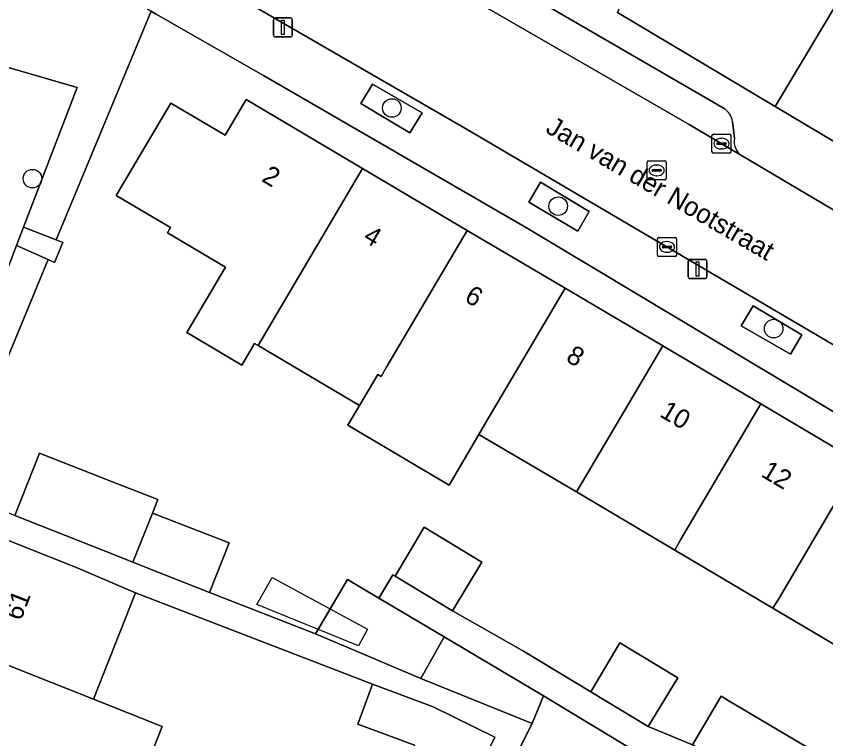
# Model space of a CAD drawing. Extents: x 160349 to 161355, y 381727 to 382854.
# Drawn here: x 160702.07 to 160744.66, y 382168.97 to 382206.95 of the extents above; entities that cross this region are included whole.
import ezdxf

# ---------------------------------------------------------------- set-up
doc = ezdxf.new("R2010")
doc.units = 0
for name, color, linetype in [('IMGEO_Boom', 7, 'Continuous'), ('IMGEO_Erf', 7, 'Continuous'), ('IMGEO_Groenvoorziening', 7, 'Continuous'), ('IMGEO_Kolk', 7, 'Continuous'), ('IMGEO_Lichtmast', 7, 'Continuous'), ('IMGEO_Muur', 7, 'Continuous'), ('IMGEO_Openbare_ruimte_label', 7, 'Continuous'), ('IMGEO_Pand', 7, 'Continuous'), ('IMGEO_Pand_nummerreeks', 7, 'Continuous'), ('IMGEO_Pand_vergunning_verleend', 7, 'Continuous'), ('IMGEO_Parkeervlak_open', 7, 'Continuous'), ('IMGEO_Rijbaan_lokaal_open', 7, 'Continuous'), ('IMGEO_Rioolput', 7, 'Continuous'), ('IMGEO_Voetpad_open', 7, 'Continuous')]:
    doc.layers.add(name, color=color, linetype=linetype)

msp = doc.modelspace()

# ---------------------------------------------------------------- linework, layer by layer
at = {"layer": 'IMGEO_Boom'}
for centre in [(160721.834, 382202.121), (160702.929, 382198.409), (160730.583, 382196.96), (160741.917, 382190.525)]:
    msp.add_circle(centre, 0.489, dxfattribs=at)
at = {"layer": 'IMGEO_Erf'}
for points in [[(160733.703, 382207.143), (160741.994, 382202.203), (160746.544, 382209.809)], [(160753.672, 382181), (160729.043, 382195.747), (160715.083, 382203.827), (160709.392, 382207.077), (160709.17, 382207.204), (160704.182, 382195.187), (160704.52, 382195.053), (160704.095, 382194.002), (160703.753, 382194.152), (160700.055, 382185.243)], [(160746.938, 382172.842), (160741.879, 382175.831), (160736.71, 382178.884), (160731.537, 382181.94), (160726.416, 382184.964), (160724.846, 382182.306), (160719.518, 382185.453), (160720.13, 382186.488), (160714.794, 382189.639), (160714.612, 382189.747), (160713.942, 382188.613), (160711.057, 382190.316), (160713.091, 382193.76), (160710.034, 382195.565), (160710.196, 382195.84), (160707.337, 382197.528), (160710.2, 382202.375), (160713.058, 382200.686), (160714.166, 382202.562), (160720.291, 382198.944), (160725.799, 382195.69), (160730.947, 382192.649), (160736.078, 382189.618), (160741.246, 382186.566), (160746.422, 382183.508)], [(160702.008, 382180.709), (160703.305, 382183.983), (160707.092, 382182.484), (160709.523, 382181.549), (160709.236, 382180.823), (160713.267, 382179.273), (160712.233, 382176.659), (160717.819, 382174.484), (160719.508, 382177.332), (160721.15, 382176.358), (160721.89, 382177.58), (160722.005, 382177.51), (160723.526, 382180.085), (160726.568, 382178.243), (160725.019, 382175.684), (160728.755, 382173.58), (160732.306, 382171.43), (160733.827, 382174.005), (160736.869, 382172.163), (160735.32, 382169.604), (160737.642, 382168.645), (160739.152, 382171.199), (160739.529, 382170.977), (160744.21, 382168.212)], [(160723.016, 382168.637), (160720.04, 382169.742), (160720.817, 382171.833), (160708.347, 382176.642), (160706.132, 382171.051), (160709.76, 382169.614), (160707.571, 382164.088)], [(160743.09, 382163.202), (160729.805, 382171.224), (160729.219, 382169.775), (160724.757, 382160.943)]]:
    msp.add_lwpolyline(points, dxfattribs=at)
at = {"layer": 'IMGEO_Groenvoorziening'}
for points in [[(160704.182, 382195.187), (160709.17, 382207.204), (160705.484, 382209.308), (160701.279, 382207.656), (160700.191, 382204.677), (160705.283, 382203.202), (160702.462, 382195.867)], [(160723.422, 382201.864), (160720.821, 382203.373), (160720.205, 382202.363), (160722.787, 382200.823)], [(160731.612, 382195.645), (160732.217, 382196.68), (160729.657, 382198.219), (160729.033, 382197.173)], [(160700.055, 382185.243), (160703.753, 382194.152), (160702.085, 382194.886), (160699.502, 382188.169), (160696.41, 382189.241), (160695.397, 382187.049)], [(160743.399, 382190.205), (160740.831, 382191.72), (160740.211, 382190.664), (160742.806, 382189.177)]]:
    msp.add_lwpolyline(points, close=True, dxfattribs=at)
at = {"layer": 'IMGEO_Kolk'}
for p, q in [((160738.671, 382199.822), (160738.671, 382200.674)), ((160738.746, 382200.748), (160739.598, 382200.748)), ((160739.159, 382200.528), (160739.184, 382200.528)), ((160739.672, 382200.674), (160739.672, 382199.822)), ((160738.93, 382200.242), (160738.93, 382200.254)), ((160739.368, 382200.205), (160738.97, 382200.205)), ((160738.973, 382200.291), (160739.371, 382200.291)), ((160739.414, 382200.254), (160739.414, 382200.242)), ((160739.598, 382199.748), (160738.746, 382199.748)), ((160739.182, 382199.968), (160739.157, 382199.968)), ((160735.88, 382195.319), (160736.732, 382195.319)), ((160735.805, 382194.393), (160735.805, 382195.245)), ((160736.293, 382195.099), (160736.318, 382195.099)), ((160736.806, 382195.245), (160736.806, 382194.393)), ((160736.064, 382194.813), (160736.064, 382194.825)), ((160736.502, 382194.776), (160736.104, 382194.776)), ((160736.107, 382194.862), (160736.505, 382194.862)), ((160736.316, 382194.539), (160736.291, 382194.539)), ((160736.548, 382194.825), (160736.548, 382194.813)), ((160736.732, 382194.319), (160735.88, 382194.319))]:
    msp.add_line(p, q, dxfattribs=at)
for points in [[(160738.671, 382199.822), (160738.671, 382200.674)], [(160738.746, 382200.748), (160739.598, 382200.748)], [(160739.672, 382200.674), (160739.672, 382199.822)], [(160739.598, 382199.748), (160738.746, 382199.748)], [(160735.88, 382195.319), (160736.732, 382195.319)], [(160735.805, 382194.393), (160735.805, 382195.245)], [(160736.806, 382195.245), (160736.806, 382194.393)], [(160736.732, 382194.319), (160735.88, 382194.319)]]:
    msp.add_lwpolyline(points, dxfattribs=at)
for centre, radius, start, end in [((160738.748, 382200.672), 0.0765, 91.552, 178.448), ((160738.748, 382200.672), 0.0765, 91.552, 178.448), ((160739.596, 382200.672), 0.0765, 1.552, 88.448), ((160739.596, 382200.672), 0.0765, 1.552, 88.448), ((160738.97, 382200.251), 0.0403, 85.8775, 175.7526), ((160738.967, 382200.241), 0.0366, 178.938, 274.7102), ((160739.371, 382200.248), 0.043, 264.8664, 352.4533), ((160739.375, 382200.253), 0.0386, 1.7309, 96.639), ((160738.748, 382199.824), 0.0765, 181.552, 268.448), ((160738.748, 382199.824), 0.0765, 181.552, 268.448), ((160739.596, 382199.824), 0.0765, 271.552, 358.448), ((160739.596, 382199.824), 0.0765, 271.552, 358.448), ((160735.882, 382195.243), 0.0765, 91.552, 178.448), ((160735.882, 382195.243), 0.0765, 91.552, 178.448), ((160736.73, 382195.243), 0.0765, 1.552, 88.448), ((160736.73, 382195.243), 0.0765, 1.552, 88.448), ((160736.104, 382194.822), 0.0403, 85.8775, 175.7526), ((160736.101, 382194.812), 0.0366, 178.938, 274.7102), ((160736.505, 382194.819), 0.043, 264.8664, 352.4533), ((160736.509, 382194.824), 0.0386, 1.7309, 96.639), ((160735.882, 382194.395), 0.0765, 181.552, 268.448), ((160735.882, 382194.395), 0.0765, 181.552, 268.448), ((160736.73, 382194.395), 0.0765, 271.552, 358.448), ((160736.73, 382194.395), 0.0765, 271.552, 358.448)]:
    msp.add_arc(centre, radius, start, end, dxfattribs=at)
for centre, major_axis, ratio, start_param, end_param in [((160739.158, 382200.248), (-0.387, 0.002), 0.722429, 4.712389, 7.853982), ((160739.183, 382200.248), (-0.39, 0.002), 0.717154, 1.570796, 4.712389), ((160736.292, 382194.819), (-0.387, 0.002), 0.722429, 4.712389, 7.853982), ((160736.317, 382194.819), (-0.39, 0.002), 0.717154, 1.570796, 4.712389)]:
    msp.add_ellipse(centre, major_axis=major_axis, ratio=ratio, start_param=start_param, end_param=end_param, dxfattribs=at)
at = {"layer": 'IMGEO_Lichtmast'}
for p, q in [((160715.707, 382206.856), (160716.497, 382206.856)), ((160716.497, 382206.856), (160715.707, 382206.856)), ((160715.607, 382205.956), (160715.607, 382206.756)), ((160715.607, 382206.756), (160715.607, 382205.956)), ((160716.597, 382206.756), (160716.597, 382205.956)), ((160716.597, 382205.956), (160716.597, 382206.756)), ((160716.497, 382205.856), (160715.707, 382205.856)), ((160715.707, 382205.856), (160716.497, 382205.856)), ((160737.418, 382193.26), (160737.418, 382194.06)), ((160737.418, 382194.06), (160737.418, 382193.26)), ((160737.518, 382194.16), (160738.308, 382194.16)), ((160738.308, 382194.16), (160737.518, 382194.16)), ((160738.408, 382194.06), (160738.408, 382193.26)), ((160738.408, 382193.26), (160738.408, 382194.06)), ((160738.308, 382193.16), (160737.518, 382193.16)), ((160737.518, 382193.16), (160738.308, 382193.16))]:
    msp.add_line(p, q, dxfattribs=at)
for points in [[(160716.027, 382206.731), (160716.177, 382206.731), (160716.177, 382205.981), (160716.027, 382205.981), (160716.027, 382206.731)], [(160737.838, 382194.035), (160737.988, 382194.035), (160737.988, 382193.285), (160737.838, 382193.285), (160737.838, 382194.035)]]:
    msp.add_lwpolyline(points, dxfattribs=at)
for centre, start, end in [((160715.707, 382206.756), 90, 180), ((160715.707, 382206.756), 90, 180), ((160716.497, 382206.756), 0, 90), ((160716.497, 382206.756), 360, 90), ((160715.707, 382205.956), 180, 270), ((160715.707, 382205.956), 180, 270), ((160716.497, 382205.956), 270, 0), ((160716.497, 382205.956), 270, 0), ((160737.518, 382194.06), 90, 180), ((160737.518, 382194.06), 90, 180), ((160738.308, 382194.06), 0, 90), ((160738.308, 382194.06), 360, 90), ((160737.518, 382193.26), 180, 270), ((160737.518, 382193.26), 180, 270), ((160738.308, 382193.26), 270, 0), ((160738.308, 382193.26), 270, 0)]:
    msp.add_arc(centre, 0.1, start, end, dxfattribs=at)
at = {"layer": 'IMGEO_Muur'}
msp.add_lwpolyline([(160733.703, 382207.143), (160741.994, 382202.203)], dxfattribs=at)
at = {"layer": 'IMGEO_Pand'}
for points in [[(160746.544, 382209.809), (160741.994, 382202.203), (160745.108, 382200.341), (160749.658, 382207.947)], [(160720.291, 382198.944), (160714.166, 382202.562), (160713.058, 382200.686), (160710.2, 382202.375), (160707.337, 382197.528), (160710.196, 382195.84), (160710.034, 382195.565), (160713.091, 382193.76), (160711.057, 382190.316), (160713.942, 382188.613), (160714.612, 382189.747), (160714.794, 382189.639)], [(160720.291, 382198.944), (160714.794, 382189.639), (160720.13, 382186.488), (160721.089, 382188.111), (160721.263, 382188.008), (160721.574, 382188.538), (160725.799, 382195.69)], [(160730.947, 382192.649), (160725.799, 382195.69), (160721.574, 382188.538), (160721.263, 382188.008), (160721.089, 382188.111), (160720.13, 382186.488), (160719.518, 382185.453), (160724.846, 382182.306), (160726.416, 382184.964), (160726.723, 382185.498)], [(160730.947, 382192.649), (160726.723, 382185.498), (160726.416, 382184.964), (160731.537, 382181.94), (160731.855, 382182.469), (160736.078, 382189.618)], [(160741.246, 382186.566), (160736.078, 382189.618), (160731.855, 382182.469), (160731.537, 382181.94), (160736.71, 382178.884), (160737.024, 382179.418)], [(160741.246, 382186.566), (160737.024, 382179.418), (160736.71, 382178.884), (160741.879, 382175.831), (160742.201, 382176.362), (160746.422, 382183.508)], [(160709.523, 382181.549), (160707.092, 382182.484), (160703.305, 382183.983), (160702.008, 382180.709), (160706.657, 382178.868), (160708.217, 382178.25), (160709.236, 382180.823)], [(160746.422, 382183.508), (160742.201, 382176.362), (160741.879, 382175.831), (160746.938, 382172.842), (160747.26, 382173.376), (160751.48, 382180.52)], [(160709.236, 382180.823), (160708.217, 382178.25), (160708.918, 382177.972), (160712.233, 382176.659), (160713.267, 382179.273)], [(160723.526, 382180.085), (160722.005, 382177.51), (160725.019, 382175.684), (160726.568, 382178.243)], [(160698.385, 382174.118), (160706.132, 382171.051), (160708.347, 382176.642), (160705.279, 382177.945), (160700.63, 382179.786)], [(160721.15, 382176.358), (160719.508, 382177.332), (160717.819, 382174.484), (160723.363, 382172.144), (160724.581, 382174.323)], [(160696.197, 382168.592), (160703.944, 382165.525), (160707.571, 382164.088), (160709.76, 382169.614), (160706.132, 382171.051), (160698.385, 382174.118)], [(160723.363, 382172.144), (160729.219, 382169.775), (160729.805, 382171.224), (160724.581, 382174.323)], [(160733.827, 382174.005), (160732.306, 382171.43), (160735.32, 382169.604), (160736.869, 382172.163)], [(160727.253, 382169.049), (160724.007, 382170.648), (160720.817, 382171.833), (160720.04, 382169.742), (160723.016, 382168.637), (160722.141, 382166.86), (160725.422, 382165.331)], [(160742.701, 382165.657), (160744.21, 382168.212), (160739.529, 382170.977), (160739.152, 382171.199), (160737.642, 382168.645), (160737.996, 382168.436), (160738.634, 382168.059)]]:
    msp.add_lwpolyline(points, close=True, dxfattribs=at)
at = {"layer": 'IMGEO_Pand_vergunning_verleend'}
msp.add_lwpolyline([(160720.079, 382173.849), (160714.73, 382176.024), (160715.539, 382177.437), (160720.555, 382174.729)], close=True, dxfattribs=at)
at = {"layer": 'IMGEO_Parkeervlak_open'}
for points in [[(160739.314, 382202.096), (160715.653, 382215.806)], [(160712.543, 382215.636), (160737.466, 382201.257), (160740.223, 382199.624)], [(160739.86, 382200.542), (160739.753, 382201.406)]]:
    msp.add_lwpolyline(points, dxfattribs=at)
msp.add_lwpolyline([(160700.191, 382204.677), (160695.121, 382190.852), (160694.731, 382189.941), (160696.41, 382189.241), (160699.502, 382188.169), (160702.085, 382194.886), (160702.462, 382195.867), (160705.283, 382203.202)], close=True, dxfattribs=at)
for centre, radius, start, end in [((160738.748, 382201.251), 1.017, 8.7486, 56.183), ((160740.72, 382200.351), 0.881, 167.5018, 235.6484)]:
    msp.add_arc(centre, radius, start, end, dxfattribs=at)
at = {"layer": 'IMGEO_Rijbaan_lokaal_open'}
for points in [[(160680.577, 382231.881), (160679.264, 382228.194), (160684.525, 382225.041), (160684.833, 382224.862), (160688.458, 382222.765), (160691.327, 382221.079), (160701.332, 382215.14), (160701.553, 382215.009), (160706.768, 382211.994), (160725.788, 382200.999), (160764.982, 382177.972)], [(160768.218, 382183.04), (160767.769, 382183.306), (160746.617, 382195.836), (160740.223, 382199.624), (160737.466, 382201.257), (160712.543, 382215.636)]]:
    msp.add_lwpolyline(points, dxfattribs=at)
at = {"layer": 'IMGEO_Rioolput'}
for p, q in [((160735.263, 382198.417), (160735.263, 382199.269)), ((160735.338, 382199.343), (160736.19, 382199.343)), ((160736.264, 382199.269), (160736.264, 382198.417)), ((160735.522, 382198.837), (160735.522, 382198.849)), ((160735.96, 382198.8), (160735.562, 382198.8)), ((160735.565, 382198.886), (160735.963, 382198.886)), ((160735.751, 382199.123), (160735.776, 382199.123)), ((160736.006, 382198.849), (160736.006, 382198.837)), ((160736.19, 382198.343), (160735.338, 382198.343)), ((160735.774, 382198.563), (160735.749, 382198.563))]:
    msp.add_line(p, q, dxfattribs=at)
for points in [[(160735.263, 382198.417), (160735.263, 382199.269)], [(160735.338, 382199.343), (160736.19, 382199.343)], [(160736.264, 382199.269), (160736.264, 382198.417)], [(160736.19, 382198.343), (160735.338, 382198.343)]]:
    msp.add_lwpolyline(points, dxfattribs=at)
for centre, radius, start, end in [((160735.34, 382199.267), 0.0765, 91.552, 178.448), ((160735.34, 382199.267), 0.0765, 91.552, 178.448), ((160736.188, 382199.267), 0.0765, 1.552, 88.448), ((160736.188, 382199.267), 0.0765, 1.552, 88.448), ((160735.562, 382198.846), 0.0403, 85.8775, 175.7526), ((160735.559, 382198.836), 0.0366, 178.938, 274.7102), ((160735.963, 382198.843), 0.043, 264.8664, 352.4533), ((160735.967, 382198.848), 0.0386, 1.7309, 96.639), ((160735.34, 382198.419), 0.0765, 181.552, 268.448), ((160735.34, 382198.419), 0.0765, 181.552, 268.448), ((160736.188, 382198.419), 0.0765, 271.552, 358.448), ((160736.188, 382198.419), 0.0765, 271.552, 358.448)]:
    msp.add_arc(centre, radius, start, end, dxfattribs=at)
for centre, major_axis, ratio, start_param, end_param in [((160735.75, 382198.843), (-0.387, 0.002), 0.722429, 4.712389, 7.853982), ((160735.775, 382198.843), (-0.39, 0.002), 0.717154, 1.570796, 4.712389)]:
    msp.add_ellipse(centre, major_axis=major_axis, ratio=ratio, start_param=start_param, end_param=end_param, dxfattribs=at)
at = {"layer": 'IMGEO_Voetpad_open'}
for points in [[(160715.653, 382215.806), (160739.314, 382202.096)], [(160770.967, 382181.708), (160772.407, 382184.113), (160767.853, 382186.821), (160750.405, 382197.192), (160746.406, 382199.569), (160745.108, 382200.341), (160741.994, 382202.203), (160733.703, 382207.143), (160733.877, 382207.518), (160726.577, 382211.201), (160719.061, 382215.207)], [(160725.788, 382200.999), (160706.768, 382211.994), (160706.522, 382211.56), (160705.484, 382209.308), (160709.17, 382207.204), (160709.392, 382207.077), (160715.083, 382203.827), (160729.043, 382195.747), (160753.672, 382181), (160764.411, 382174.753)], [(160739.753, 382201.406), (160739.86, 382200.542)], [(160764.982, 382177.972), (160725.788, 382200.999)], [(160740.223, 382199.624), (160746.617, 382195.836)]]:
    msp.add_lwpolyline(points, dxfattribs=at)
for points in [[(160723.422, 382201.864), (160722.787, 382200.823), (160720.205, 382202.363), (160720.821, 382203.373)], [(160731.612, 382195.645), (160729.033, 382197.173), (160729.657, 382198.219), (160732.217, 382196.68)], [(160702.085, 382194.886), (160703.753, 382194.152), (160704.095, 382194.002), (160704.52, 382195.053), (160704.182, 382195.187), (160702.462, 382195.867)], [(160743.399, 382190.205), (160742.806, 382189.177), (160740.211, 382190.664), (160740.831, 382191.72)], [(160702.008, 382180.709), (160698.711, 382182.004), (160695.605, 382183.224), (160695.109, 382181.97), (160700.63, 382179.786), (160705.279, 382177.945), (160708.347, 382176.642), (160720.817, 382171.833), (160724.007, 382170.648), (160727.253, 382169.049), (160725.422, 382165.331), (160724.642, 382163.747), (160722.106, 382158.599), (160721.899, 382158.162), (160723.057, 382157.577), (160724.757, 382160.943), (160729.219, 382169.775), (160723.363, 382172.144), (160717.819, 382174.484), (160712.233, 382176.659), (160708.918, 382177.972), (160708.217, 382178.25), (160706.657, 382178.868)], [(160738.634, 382168.059), (160737.996, 382168.436), (160737.642, 382168.645), (160735.32, 382169.604), (160732.306, 382171.43), (160728.755, 382173.58), (160725.019, 382175.684), (160722.005, 382177.51), (160721.89, 382177.58), (160721.15, 382176.358), (160724.581, 382174.323), (160729.805, 382171.224), (160743.09, 382163.202), (160744.669, 382162.308), (160748.201, 382160.362), (160752.58, 382157.949), (160756.045, 382156.042), (160756.792, 382157.399), (160756.826, 382157.451), (160753.433, 382159.319), (160748.123, 382162.455), (160742.701, 382165.657)]]:
    msp.add_lwpolyline(points, close=True, dxfattribs=at)
for centre, radius, start, end in [((160738.748, 382201.251), 1.017, 8.7486, 56.183), ((160740.72, 382200.351), 0.881, 167.5018, 235.6484)]:
    msp.add_arc(centre, radius, start, end, dxfattribs=at)

# ---------------------------------------------------------------- texts
at = {"layer": 'IMGEO_Openbare_ruimte_label'}
msp.add_text('Jan van der Nootstraat', height=1, rotation=329.8714, dxfattribs=at).set_placement((160729.861, 382200.866))
at = {"layer": 'IMGEO_Pand_nummerreeks'}
for s, rotation, p in [('2', 329.4291, (160714.926, 382198.304)), ('4', 329.4291, (160720.261, 382195.153)), ('6', 329.427, (160725.594, 382192.001)), ('8', 329.4291, (160730.93, 382188.85)), ('10', 329.4291, (160735.866, 382185.935)), ('12', 329.4291, (160741.194, 382182.787)), ('61', 68.3957, (160702.312, 382175.124))]:
    msp.add_text(s, height=1, rotation=rotation, dxfattribs=at).set_placement(p)

doc.saveas('drawing.dxf')
